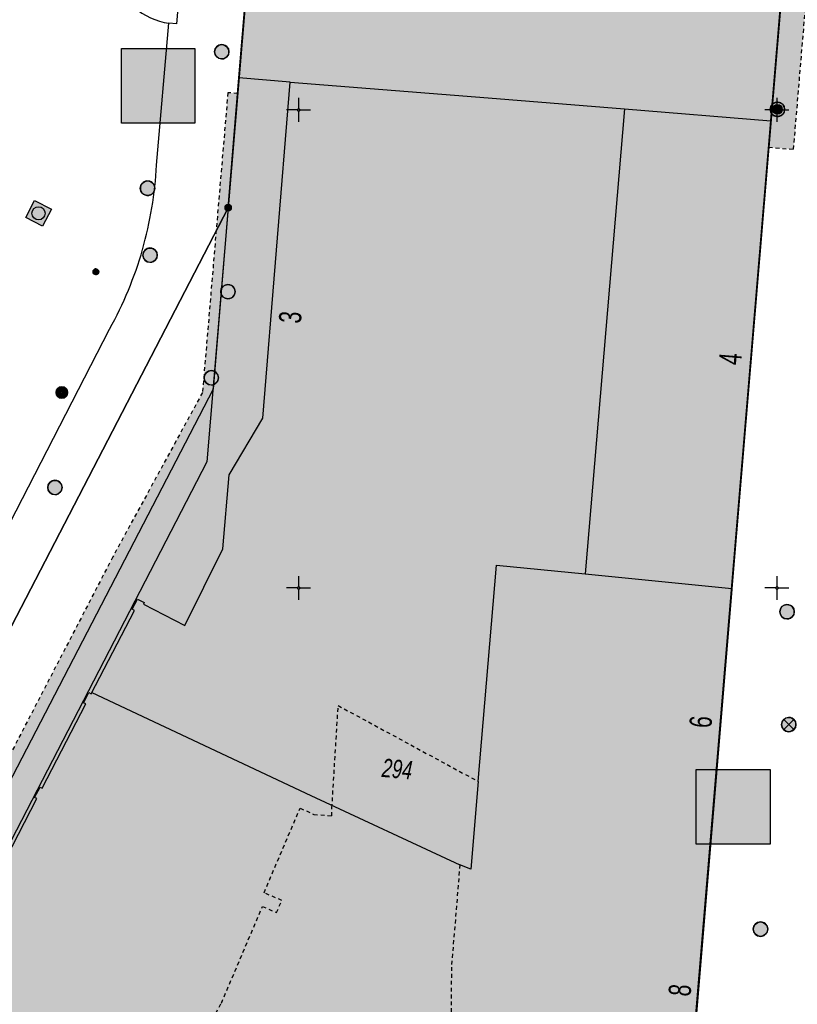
# Model space of a CAD drawing. Header units: metres. Extents: x 2695560 to 2696939, y 1260491 to 1262050.
# Tile 984 of 1005: x 2696786 to 2696827, y 1261603 to 1261655. Entities that reach past the tile are written whole.
import ezdxf

# ---------------------------------------------------------------- set-up
doc = ezdxf.new("R2010")
doc.units = ezdxf.units.M
doc.linetypes.add('AUSGEZOGEN', pattern=[0])
doc.linetypes.add('VERDECKT2_S2', pattern=[0.36, 0.2, -0.16])
for name, color, linetype in [('XR$1$AV_Flächen (EO)', 7, 'AUSGEZOGEN'), ('XR$1$AV_Gebäudeflächen (BB)', 7, 'AUSGEZOGEN'), ('XR$1$AV_Gebäudeflächen (EO)', 7, 'AUSGEZOGEN'), ('XR$1$AV_Grenzpunkte', 7, 'AUSGEZOGEN'), ('XR$1$AV_Haus-Nr.', 7, 'AUSGEZOGEN'), ('XR$1$AV_Koordinatennetzpunkte', 7, 'AUSGEZOGEN'), ('XR$1$AV_Linien (BB)', 7, 'AUSGEZOGEN'), ('XR$1$AV_Linien (EO)', 7, 'AUSGEZOGEN'), ('XR$1$AV_Versicherung-Nr.', 7, 'AUSGEZOGEN'), ('XR$1$AW_LK_Schachtdeckel', 24, 'AUSGEZOGEN'), ('XR$1$AW_LK_Zwischenpunkt', 24, 'AUSGEZOGEN'), ('XR$1$EW_LK_Bauwerk_FL_Linie_Punkt', 1, 'AUSGEZOGEN'), ('XR$1$EW_LK_Knoten', 1, 'AUSGEZOGEN'), ('XR$1$Liegenschaftsgrenzen', 7, 'AUSGEZOGEN'), ('XR$1$PFAV', 255, 'AUSGEZOGEN'), ('XR$1$PFAW', 255, 'AUSGEZOGEN'), ('XR$1$PFEW', 255, 'AUSGEZOGEN'), ('XR$1$PFWA', 255, 'AUSGEZOGEN'), ('XR$1$RP_Abstandslinie', 7, 'AUSGEZOGEN'), ('XR$1$WA_LK_Hydrant', 171, 'AUSGEZOGEN')]:
    doc.layers.add(name, color=color, linetype=linetype)
doc.styles.add('ARIAL', font='arial.ttf')

# ---------------------------------------------------------------- blocks, each defined once
blk = doc.blocks.new('COMPLEXOBJECT_22')
at = {"layer": 'XR$1$AV_Linien (BB)', "color": 7, "linetype": 'AUSGEZOGEN', "transparency": 33554687}
blk.add_lwpolyline([(6763.35, 11581.2), (6796.32, 11644.88), (6796.886, 11651.676)], dxfattribs=at)
blk = doc.blocks.new('COMPLEXOBJECT_27')
at = {"layer": 'XR$1$AV_Linien (BB)', "color": 7, "linetype": 'AUSGEZOGEN', "transparency": 33554687}
blk.add_lwpolyline([(6793.989, 11658.885), (6793.626, 11654.492), (6793.227, 11654.527)], dxfattribs=at)
for centre, radius, start, end in [((6786.062, 11659.498), 7.95, 10.8411, 29.016), ((6786.086, 11659.496), 7.927, 355.5775, 10.8845)]:
    blk.add_arc(centre, radius, start, end, dxfattribs=at)
blk = doc.blocks.new('COMPLEXOBJECT_28')
at = {"layer": 'XR$1$AV_Linien (BB)', "color": 7, "linetype": 'AUSGEZOGEN', "transparency": 33554687}
blk.add_line((6790.208, 11658.38), (6790.509, 11659.702), dxfattribs=at)
for centre, radius, start, end in [((6798.258, 11657.072), 8.184, 129.8544, 161.2512), ((6793.761, 11658.054), 3.567, 174.7549, 228.7428), ((6793.76, 11658.055), 3.568, 228.7582, 261.4082)]:
    blk.add_arc(centre, radius, start, end, dxfattribs=at)
blk = doc.blocks.new('COMPLEXOBJECT_758')
at = {"layer": 'XR$1$AV_Linien (BB)', "color": 7, "linetype": 'AUSGEZOGEN', "transparency": 33554687}
for p, q in [((6792.581, 11647.102), (6793.227, 11654.527)), ((6761.183, 11582.272), (6790.125, 11638.54))]:
    blk.add_line(p, q, dxfattribs=at)
for centre, radius, start, end in [((6771.576, 11648.334), 21.041, 344.4405, 356.6433), ((6772.87, 11648.128), 19.74, 330.942, 344.0106)]:
    blk.add_arc(centre, radius, start, end, dxfattribs=at)
blk = doc.blocks.new('COMPLEXOBJECT_1240')
at = {"layer": 'XR$1$Liegenschaftsgrenzen', "color": 7, "linetype": 'AUSGEZOGEN', "transparency": 33554687}
blk.add_lwpolyline([(6797.89, 11663.71), (6796.32, 11644.88), (6763.35, 11581.2)], dxfattribs=at)
blk = doc.blocks.new('COMPLEXOBJECT_1423')
at = {"layer": 'XR$1$Liegenschaftsgrenzen', "color": 7, "linetype": 'AUSGEZOGEN', "transparency": 33554687}
blk.add_line((6818.23, 11572.44), (6825.69, 11661.37), dxfattribs=at)
blk = doc.blocks.new('BAV15')
at = {"layer": 'XR$1$PFAV', "transparency": 33554687}
blk.add_hatch(color=7, dxfattribs=at).paths.add_polyline_path([(0.5, 0), (0.49, 0.1), (0.46, 0.2), (0.41, 0.29), (0.34, 0.36), (0.26, 0.42), (0.17, 0.47), (0.08, 0.49), (-0.03, 0.5), (-0.13, 0.48), (-0.22, 0.45), (-0.31, 0.4), (-0.38, 0.33), (-0.44, 0.24), (-0.48, 0.15), (-0.5, 0.05), (-0.5, -0.05), (-0.48, -0.15), (-0.44, -0.24), (-0.38, -0.33), (-0.31, -0.4), (-0.22, -0.45), (-0.13, -0.48), (-0.03, -0.5), (0.08, -0.49), (0.17, -0.47), (0.26, -0.42), (0.34, -0.36), (0.41, -0.29), (0.46, -0.2), (0.49, -0.1)])
at = {"color": 7, "transparency": 33554687}
for start, end in [(90, 270), (270, 90)]:
    blk.add_arc((0, 0), 0.5, start, end, dxfattribs=at)
at = {"layer": 'XR$1$PFAV', "transparency": 33554687}
blk.add_circle((0, 0), 0.5, dxfattribs=at)
blk = doc.blocks.new('BAV2041')
at = {"color": 7, "transparency": 33554687}
for p, q in [((0, 0.5), (0, 0.05)), ((-0.05, 0), (-0.5, 0)), ((0.05, 0), (0.5, 0)), ((0, -0.05), (0, -0.5))]:
    blk.add_line(p, q, dxfattribs=at)
blk.add_circle((0, 0), 0.05, dxfattribs=at)
for start, end in [(90, 270), (270, 90)]:
    blk.add_arc((0, 0), 0.05, start, end, dxfattribs=at)
blk = doc.blocks.new('BAW2082')
at = {"layer": 'XR$1$PFAW', "transparency": 33554687}
blk.add_hatch(color=7, dxfattribs=at).paths.add_polyline_path([(0.509, -0.003), (0.499, 0.098), (0.469, 0.194), (0.42, 0.283), (0.354, 0.359), (0.274, 0.421), (0.183, 0.466), (0.085, 0.491), (-0.016, 0.496), (-0.116, 0.481), (-0.211, 0.446), (-0.297, 0.392), (-0.37, 0.323), (-0.428, 0.24), (-0.468, 0.147), (-0.488, 0.047), (-0.488, -0.054), (-0.468, -0.153), (-0.428, -0.246), (-0.37, -0.329), (-0.297, -0.398), (-0.211, -0.452), (-0.116, -0.487), (-0.016, -0.502), (0.085, -0.497), (0.183, -0.472), (0.274, -0.427), (0.354, -0.366), (0.42, -0.289), (0.469, -0.2), (0.499, -0.104)])
at = {"transparency": 33554687}
for start, end in [(91.19481, 268.80519), (268.80519, 91.19481)]:
    blk.add_arc((0.01, 0), 0.5, start, end, dxfattribs=at)
at = {"layer": 'XR$1$PFAW', "transparency": 33554687}
blk.add_circle((0.009, -0.003), 0.5, dxfattribs=at)
blk = doc.blocks.new('BAW2087')
at = {"lineweight": 25, "true_color": 0x000000, "transparency": 33554687}
h = blk.add_hatch(color=18, dxfattribs=at)
h.paths.add_polyline_path([(-0.5, 0.5), (-0.5, -0.5), (0.5, -0.5), (0.5, 0.5)])
h.paths.add_polyline_path([(0.337, -0.069), (0.316, -0.136), (0.282, -0.196), (0.237, -0.249), (0.182, -0.292), (0.119, -0.322), (0.052, -0.34), (-0.017, -0.343), (-0.086, -0.333), (-0.151, -0.309), (-0.21, -0.272), (-0.261, -0.224), (-0.301, -0.167), (-0.328, -0.103), (-0.342, -0.035), (-0.342, 0.035), (-0.328, 0.103), (-0.301, 0.167), (-0.261, 0.224), (-0.21, 0.272), (-0.151, 0.309), (-0.086, 0.333), (-0.017, 0.343), (0.052, 0.34), (0.119, 0.322), (0.182, 0.292), (0.237, 0.249), (0.282, 0.196), (0.316, 0.136), (0.337, 0.069), (0.344, 0)], flags=16)
at = {"layer": 'XR$1$PFAW', "lineweight": 25, "transparency": 33554687}
blk.add_hatch(color=7, dxfattribs=at).paths.add_polyline_path([(0.344, 0), (0.337, 0.069), (0.316, 0.136), (0.282, 0.196), (0.237, 0.249), (0.182, 0.292), (0.119, 0.322), (0.052, 0.34), (-0.017, 0.343), (-0.086, 0.333), (-0.151, 0.309), (-0.21, 0.272), (-0.261, 0.224), (-0.301, 0.167), (-0.328, 0.103), (-0.342, 0.035), (-0.342, -0.035), (-0.328, -0.103), (-0.301, -0.167), (-0.261, -0.224), (-0.21, -0.272), (-0.151, -0.309), (-0.086, -0.333), (-0.017, -0.343), (0.052, -0.34), (0.119, -0.322), (0.182, -0.292), (0.237, -0.249), (0.282, -0.196), (0.316, -0.136), (0.337, -0.069)])
at = {"lineweight": 25, "transparency": 33554687}
for p, q in [((-0.5, 0.5, 0.993), (0.5, 0.5, 0.993)), ((-0.5, -0.5, 0.993), (-0.5, 0.5, 0.993)), ((0.5, 0.5, 0.993), (0.5, -0.5, 0.993)), ((0.5, -0.5, 0.993), (-0.5, -0.5, 0.993))]:
    blk.add_line(p, q, dxfattribs=at)
blk.add_circle((0, 0), 0.344, dxfattribs=at)
at = {"layer": 'XR$1$PFAW', "lineweight": 25, "transparency": 33554687}
blk.add_line((-0.5, 0.5), (0.5, 0.5), dxfattribs=at)
at = {"layer": 'XR$1$PFAW', "color": 31, "lineweight": 25, "transparency": 33554687}
for p, q in [((-0.5, -0.5), (-0.5, 0.5)), ((0.5, 0.5), (0.5, -0.5)), ((0.5, -0.5), (-0.5, -0.5))]:
    blk.add_line(p, q, dxfattribs=at)
at = {"layer": 'XR$1$PFAW', "lineweight": 25, "transparency": 33554687}
blk.add_circle((0, 0), 0.344, dxfattribs=at)
blk = doc.blocks.new('BAW2088')
at = {"layer": 'XR$1$PFAW', "transparency": 33554687}
blk.add_hatch(color=253, dxfattribs=at).paths.add_polyline_path([(0.51, 0), (0.5, 0.101), (0.47, 0.197), (0.421, 0.286), (0.355, 0.362), (0.275, 0.424), (0.184, 0.469), (0.086, 0.494), (-0.015, 0.499), (-0.115, 0.484), (-0.21, 0.449), (-0.296, 0.395), (-0.369, 0.326), (-0.427, 0.243), (-0.467, 0.15), (-0.487, 0.051), (-0.487, -0.051), (-0.467, -0.15), (-0.427, -0.243), (-0.369, -0.326), (-0.296, -0.395), (-0.21, -0.449), (-0.115, -0.484), (-0.015, -0.499), (0.086, -0.494), (0.184, -0.469), (0.275, -0.424), (0.355, -0.362), (0.421, -0.286), (0.47, -0.197), (0.5, -0.101)])
at = {"transparency": 33554687}
for start, end in [(91.19481, 268.80519), (268.80519, 91.19481)]:
    blk.add_arc((0.01, 0), 0.5, start, end, dxfattribs=at)
at = {"layer": 'XR$1$PFAW', "transparency": 33554687}
blk.add_circle((0.01, 0), 0.5, dxfattribs=at)
blk = doc.blocks.new('BWA2009')
at = {"true_color": 0x000000, "transparency": 33554687}
blk.add_hatch(color=18, dxfattribs=at).paths.add_polyline_path([(0.333, 0), (0.327, 0.067), (0.306, 0.131), (0.274, 0.19), (0.23, 0.242), (0.176, 0.283), (0.116, 0.313), (0.05, 0.329), (-0.017, 0.333), (-0.084, 0.323), (-0.147, 0.299), (-0.204, 0.264), (-0.253, 0.217), (-0.291, 0.162), (-0.318, 0.1), (-0.332, 0.034), (-0.332, -0.034), (-0.318, -0.1), (-0.291, -0.162), (-0.253, -0.217), (-0.204, -0.264), (-0.147, -0.299), (-0.084, -0.323), (-0.017, -0.333), (0.05, -0.329), (0.116, -0.313), (0.176, -0.283), (0.23, -0.242), (0.274, -0.19), (0.306, -0.131), (0.327, -0.067)])
at = {"layer": 'XR$1$PFWA', "transparency": 33554687}
blk.add_hatch(color=7, dxfattribs=at).paths.add_polyline_path([(0.5, 0), (0.49, 0.101), (0.459, 0.197), (0.41, 0.286), (0.344, 0.362), (0.264, 0.424), (0.174, 0.469), (0.076, 0.494), (-0.025, 0.499), (-0.125, 0.484), (-0.22, 0.449), (-0.306, 0.395), (-0.379, 0.326), (-0.437, 0.243), (-0.477, 0.15), (-0.497, 0.051), (-0.497, -0.051), (-0.477, -0.15), (-0.437, -0.243), (-0.379, -0.326), (-0.306, -0.395), (-0.22, -0.449), (-0.125, -0.484), (-0.025, -0.499), (0.076, -0.494), (0.174, -0.469), (0.264, -0.424), (0.344, -0.362), (0.41, -0.286), (0.459, -0.197), (0.49, -0.101)])
at = {"transparency": 33554687}
blk.add_circle((0, 0), 0.333, dxfattribs=at)
for start, end in [(90, 180), (180, 270), (0, 90), (270, 0)]:
    blk.add_arc((0, 0), 0.5, start, end, dxfattribs=at)
at = {"layer": 'XR$1$PFWA', "transparency": 33554687}
blk.add_circle((0, 0), 0.5, dxfattribs=at)
blk = doc.blocks.new('BEW15')
at = {"layer": 'XR$1$PFEW', "transparency": 33554687}
h = blk.add_hatch(color=7, dxfattribs=at)
h.paths.add_polyline_path([(-0.5, 0), (-0.497, -0.05), (-0.489, -0.1), (-0.477, -0.15), (-0.459, -0.197), (-0.437, -0.242), (-0.41, -0.285), (-0.379, -0.326), (-0.344, -0.362), (-0.306, -0.395), (-0.264, -0.424), (-0.22, -0.449), (-0.173, -0.469), (-0.125, -0.484), (-0.075, -0.494), (-0.025, -0.499), (0.026, -0.499), (0.076, -0.494), (0.126, -0.484), (0.174, -0.469), (0.22, -0.449), (0.265, -0.424), (0.306, -0.395), (0.345, -0.362), (0.38, -0.326), (0.411, -0.285), (0.437, -0.242), (0.46, -0.197), (0.477, -0.15), (0.49, -0.1), (0.498, -0.05), (0.5, 0), (0.498, 0.051), (0.49, 0.101), (0.477, 0.15), (0.46, 0.197), (0.437, 0.243), (0.411, 0.286), (0.38, 0.326), (0.345, 0.363), (0.306, 0.396), (0.265, 0.424), (0.22, 0.449), (0.174, 0.469), (0.126, 0.484), (0.076, 0.494), (0.026, 0.5), (-0.025, 0.5), (-0.075, 0.494), (-0.125, 0.484), (-0.173, 0.469), (-0.22, 0.449), (-0.264, 0.424), (-0.306, 0.396), (-0.344, 0.363), (-0.379, 0.326), (-0.41, 0.286), (-0.437, 0.243), (-0.459, 0.197), (-0.477, 0.15), (-0.489, 0.101), (-0.497, 0.051)])
h.paths.add_polyline_path([(0.01, 0.001), (0.01, 0), (0.01, -0.001), (0.01, -0.002), (0.01, -0.003), (0.009, -0.004), (0.009, -0.005), (0.009, -0.006), (0.008, -0.006), (0.007, -0.007), (0.006, -0.008), (0.006, -0.008), (0.005, -0.009), (0.004, -0.009), (0.003, -0.01), (0.002, -0.01), (0.001, -0.01), (0, -0.01), (-0.001, -0.01), (-0.002, -0.01), (-0.003, -0.009), (-0.004, -0.009), (-0.005, -0.008), (-0.006, -0.008), (-0.007, -0.007), (-0.007, -0.006), (-0.008, -0.006), (-0.008, -0.005), (-0.009, -0.004), (-0.009, -0.003), (-0.009, -0.002), (-0.01, -0.001), (-0.01, 0), (-0.01, 0.001), (-0.009, 0.002), (-0.009, 0.003), (-0.009, 0.004), (-0.008, 0.005), (-0.008, 0.006), (-0.007, 0.007), (-0.007, 0.007), (-0.006, 0.008), (-0.005, 0.009), (-0.004, 0.009), (-0.003, 0.01), (-0.002, 0.01), (-0.001, 0.01), (0, 0.01), (0.001, 0.01), (0.002, 0.01), (0.003, 0.01), (0.004, 0.01), (0.005, 0.009), (0.006, 0.009), (0.006, 0.008), (0.007, 0.007), (0.008, 0.007), (0.009, 0.006), (0.009, 0.005), (0.009, 0.004), (0.01, 0.003), (0.01, 0.002)], flags=16)
at = {"color": 1, "transparency": 33554687}
for start, end in [(0, 180), (180, 0)]:
    blk.add_arc((0, 0), 0.5, start, end, dxfattribs=at)
at = {"layer": 'XR$1$PFEW', "transparency": 33554687}
blk.add_circle((0, 0), 0.5, dxfattribs=at)
blk = doc.blocks.new('BEWLP2549_S')
at = {"layer": 'XR$1$PFEW', "transparency": 33554687}
blk.add_hatch(color=7, dxfattribs=at).paths.add_polyline_path([(0.5, 0), (0.49, 0.101), (0.459, 0.197), (0.41, 0.286), (0.344, 0.362), (0.264, 0.424), (0.174, 0.469), (0.076, 0.494), (-0.025, 0.499), (-0.125, 0.484), (-0.22, 0.449), (-0.306, 0.395), (-0.379, 0.326), (-0.437, 0.243), (-0.477, 0.15), (-0.497, 0.051), (-0.497, -0.051), (-0.477, -0.15), (-0.437, -0.243), (-0.379, -0.326), (-0.306, -0.395), (-0.22, -0.449), (-0.125, -0.484), (-0.025, -0.499), (0.076, -0.494), (0.174, -0.469), (0.264, -0.424), (0.344, -0.362), (0.41, -0.286), (0.459, -0.197), (0.49, -0.101)])
at = {"color": 1, "transparency": 33554687}
for p, q in [((0.354, -0.354), (-0.354, 0.354)), ((-0.354, -0.354), (0.354, 0.354))]:
    blk.add_line(p, q, dxfattribs=at)
for start, end in [(91.38095, 268.61905), (268.61905, 91.38095)]:
    blk.add_arc((0, 0), 0.5, start, end, dxfattribs=at)
at = {"layer": 'XR$1$PFEW', "transparency": 33554687}
blk.add_circle((0, 0), 0.5, dxfattribs=at)

msp = doc.modelspace()

# ---------------------------------------------------------------- hatches: boundary and pattern name
at = {"transparency": 33554687}
for points in [[(2696791.724, 1261653.011), (2696791.724, 1261649.112), (2696795.55, 1261649.112), (2696795.55, 1261653.011)], [(2696814.636, 1261637.388), (2696814.636, 1261636.018), (2696820.188, 1261636.018), (2696820.188, 1261637.388)], [(2696821.743, 1261615.311), (2696821.743, 1261611.409), (2696825.614, 1261611.409), (2696825.614, 1261615.311)], [(2696807.196, 1261610.808), (2696807.196, 1261609.438), (2696812.748, 1261609.438), (2696812.748, 1261610.808)]]:
    msp.add_hatch(color=7, dxfattribs=at).paths.add_polyline_path(points)
at = {"layer": 'XR$1$AV_Gebäudeflächen (BB)', "true_color": 0xd2d2d2, "transparency": 33554687}
for points in [[(2696826.66, 1261661.18), (2696798.873, 1261663.672), (2696798.86, 1261663.52), (2696798.723, 1261661.878), (2696797.874, 1261651.694), (2696797.856, 1261651.486), (2696800.527, 1261651.261), (2696810.875, 1261650.437), (2696818.002, 1261649.856), (2696825.658, 1261649.232)], [(2696785.155, 1261564.707), (2696785.596, 1261564.718), (2696785.594, 1261564.804), (2696811.467, 1261565.444), (2696811.469, 1261565.359), (2696811.91, 1261565.37), (2696811.782, 1261569.331), (2696816.113, 1261569.387), (2696816.732, 1261572.724), (2696819.226, 1261572.508), (2696820.817, 1261591.663), (2696807.655, 1261592.776), (2696806.53, 1261579.427), (2696809.72, 1261579.145), (2696810.715, 1261579.057), (2696810.49, 1261576.427), (2696808.504, 1261576.384), (2696808.68, 1261578.206), (2696807.122, 1261578.356), (2696806.929, 1261576.355), (2696806.914, 1261576.195), (2696789.631, 1261575.686), (2696786.64, 1261577.238), (2696799.41, 1261601.945), (2696801.568, 1261601.006), (2696808.556, 1261598.044), (2696809.216, 1261597.746), (2696821.271, 1261596.701), (2696823.612, 1261624.745), (2696823.616, 1261624.791), (2696815.954, 1261625.547), (2696818.002, 1261649.856), (2696810.875, 1261650.437), (2696800.527, 1261651.261), (2696799.102, 1261633.688), (2696797.348, 1261630.729), (2696797.016, 1261626.864), (2696795.024, 1261622.846), (2696792.86, 1261623.959), (2696792.905, 1261624.048), (2696792.549, 1261624.231), (2696792.273, 1261623.698), (2696792.388, 1261623.638), (2696790.13, 1261619.278), (2696790.015, 1261619.338), (2696789.739, 1261618.805), (2696789.854, 1261618.745), (2696787.573, 1261614.341), (2696787.458, 1261614.401), (2696787.177, 1261613.859), (2696787.293, 1261613.799), (2696785.026, 1261609.422), (2696784.91, 1261609.481), (2696784.303, 1261608.309), (2696784.418, 1261608.249), (2696783.223, 1261605.941), (2696783.107, 1261606), (2696782.827, 1261605.459), (2696782.942, 1261605.399), (2696781.383, 1261602.389), (2696781.268, 1261602.449), (2696780.992, 1261601.916), (2696781.107, 1261601.856), (2696779.553, 1261598.855), (2696779.437, 1261598.914), (2696779.161, 1261598.382), (2696779.282, 1261598.331), (2696777.718, 1261595.312), (2696777.602, 1261595.371), (2696777.327, 1261594.839), (2696777.442, 1261594.779), (2696775.878, 1261591.76), (2696775.763, 1261591.819), (2696775.487, 1261591.287), (2696775.602, 1261591.227), (2696774.039, 1261588.208), (2696773.923, 1261588.268), (2696773.647, 1261587.735), (2696773.763, 1261587.675), (2696772.199, 1261584.656), (2696772.084, 1261584.716), (2696771.808, 1261584.183), (2696771.923, 1261584.123), (2696770.355, 1261581.095), (2696770.24, 1261581.155), (2696769.964, 1261580.622), (2696770.079, 1261580.562), (2696768.516, 1261577.543), (2696768.4, 1261577.603), (2696768.124, 1261577.07), (2696768.24, 1261577.01), (2696767.049, 1261574.711), (2696766.933, 1261574.77), (2696766.321, 1261573.589), (2696764.39, 1261569.86), (2696776.38, 1261563.65), (2696776.81, 1261564.5), (2696777.026, 1261564.868), (2696785.147, 1261565.028)], [(2696818.002, 1261649.856), (2696815.954, 1261625.547), (2696823.616, 1261624.791), (2696825.542, 1261647.857), (2696825.658, 1261649.232)]]:
    msp.add_hatch(color=254, dxfattribs=at).paths.add_polyline_path(points)
at = {"layer": 'XR$1$AV_Gebäudeflächen (EO)', "true_color": 0xebebeb, "transparency": 33554687}
for points in [[(2696798.873, 1261663.672), (2696826.66, 1261661.18), (2696825.542, 1261647.857), (2696826.842, 1261647.748), (2696828.063, 1261662.359), (2696801.49, 1261664.638), (2696797.688, 1261664.868), (2696797.378, 1261661.99), (2696798.723, 1261661.878), (2696798.86, 1261663.52)], [(2696764.39, 1261569.86), (2696766.933, 1261574.77), (2696767.049, 1261574.711), (2696768.24, 1261577.01), (2696768.124, 1261577.07), (2696768.4, 1261577.603), (2696768.516, 1261577.543), (2696770.079, 1261580.562), (2696769.964, 1261580.622), (2696770.24, 1261581.155), (2696770.355, 1261581.095), (2696771.923, 1261584.123), (2696771.808, 1261584.183), (2696772.084, 1261584.716), (2696772.199, 1261584.656), (2696773.763, 1261587.675), (2696773.647, 1261587.735), (2696773.923, 1261588.268), (2696774.039, 1261588.208), (2696775.602, 1261591.227), (2696775.487, 1261591.287), (2696775.763, 1261591.819), (2696775.878, 1261591.76), (2696777.442, 1261594.779), (2696777.327, 1261594.839), (2696777.602, 1261595.371), (2696777.718, 1261595.312), (2696779.282, 1261598.331), (2696779.161, 1261598.382), (2696779.437, 1261598.914), (2696779.553, 1261598.855), (2696781.107, 1261601.856), (2696780.992, 1261601.916), (2696781.268, 1261602.449), (2696781.383, 1261602.389), (2696782.942, 1261605.399), (2696782.827, 1261605.459), (2696783.107, 1261606), (2696783.223, 1261605.941), (2696784.418, 1261608.249), (2696784.303, 1261608.309), (2696784.91, 1261609.481), (2696785.026, 1261609.422), (2696787.293, 1261613.799), (2696787.177, 1261613.859), (2696787.458, 1261614.401), (2696787.573, 1261614.341), (2696789.854, 1261618.745), (2696789.739, 1261618.805), (2696790.015, 1261619.338), (2696790.13, 1261619.278), (2696792.388, 1261623.638), (2696792.273, 1261623.698), (2696792.549, 1261624.231), (2696792.905, 1261624.048), (2696792.86, 1261623.959), (2696795.024, 1261622.846), (2696797.016, 1261626.864), (2696797.348, 1261630.729), (2696799.102, 1261633.688), (2696800.527, 1261651.261), (2696797.856, 1261651.486), (2696797.788, 1261650.663), (2696797.276, 1261650.706), (2696795.946, 1261635.025), (2696791.26, 1261626.435), (2696779.126, 1261603.056), (2696764.615, 1261575.093), (2696764.953, 1261574.922), (2696762.767, 1261570.614), (2696764.355, 1261569.792)]]:
    msp.add_hatch(color=7, dxfattribs=at).paths.add_polyline_path(points)

# ---------------------------------------------------------------- linework, layer by layer
at = {"color": 24, "lineweight": -3, "transparency": 33554687}
for points in [[(2696791.724, 1261653.011), (2696795.55, 1261653.011), (2696795.55, 1261649.112), (2696791.724, 1261649.112), (2696791.724, 1261653.011)], [(2696821.743, 1261615.311), (2696825.614, 1261615.311), (2696825.614, 1261611.409), (2696821.743, 1261611.409), (2696821.743, 1261615.311)]]:
    msp.add_lwpolyline(points, close=True, dxfattribs=at)
at = {"layer": 'XR$1$AV_Flächen (EO)', "color": 7, "linetype": 'VERDECKT2_S2', "transparency": 33554687}
for points in [[(2696825.542, 1261647.857), (2696826.842, 1261647.748), (2696828.063, 1261662.359), (2696801.49, 1261664.638), (2696797.688, 1261664.868), (2696797.378, 1261661.99), (2696798.723, 1261661.878)], [(2696797.856, 1261651.486), (2696797.788, 1261650.663), (2696797.276, 1261650.706), (2696795.946, 1261635.025), (2696791.26, 1261626.435), (2696779.126, 1261603.056), (2696764.615, 1261575.093), (2696764.953, 1261574.922), (2696762.767, 1261570.614), (2696764.355, 1261569.792)]]:
    msp.add_lwpolyline(points, dxfattribs=at)
at = {"layer": 'XR$1$AV_Flächen (EO)', "color": 7, "linetype": 'AUSGEZOGEN', "transparency": 33554687}
for points in [[(2696798.873, 1261663.672), (2696826.66, 1261661.18), (2696825.542, 1261647.857)], [(2696785.026, 1261609.422), (2696787.293, 1261613.799), (2696787.177, 1261613.859), (2696787.458, 1261614.401), (2696787.573, 1261614.341), (2696789.854, 1261618.745), (2696789.739, 1261618.805), (2696790.015, 1261619.338), (2696790.13, 1261619.278), (2696792.388, 1261623.638), (2696792.273, 1261623.698), (2696792.549, 1261624.231), (2696792.905, 1261624.048), (2696792.86, 1261623.959), (2696795.024, 1261622.846), (2696797.016, 1261626.864), (2696797.348, 1261630.729), (2696799.102, 1261633.688), (2696800.527, 1261651.261), (2696797.856, 1261651.486)]]:
    msp.add_lwpolyline(points, dxfattribs=at)
at = {"layer": 'XR$1$AV_Linien (BB)', "color": 7, "linetype": 'AUSGEZOGEN', "transparency": 33554687}
for p, q in [((2696826.66, 1261661.18), (2696825.658, 1261649.232)), ((2696800.527, 1261651.261), (2696797.856, 1261651.486)), ((2696818.002, 1261649.856), (2696825.658, 1261649.232))]:
    msp.add_line(p, q, dxfattribs=at)
for points in [[(2696797.856, 1261651.486), (2696797.874, 1261651.694), (2696798.723, 1261661.878), (2696798.86, 1261663.52), (2696798.873, 1261663.672), (2696826.66, 1261661.18)], [(2696785.026, 1261609.422), (2696787.293, 1261613.799), (2696787.177, 1261613.859), (2696787.458, 1261614.401), (2696787.573, 1261614.341), (2696789.854, 1261618.745), (2696789.739, 1261618.805), (2696790.015, 1261619.338), (2696790.13, 1261619.278), (2696792.388, 1261623.638), (2696792.273, 1261623.698), (2696792.549, 1261624.231), (2696792.905, 1261624.048), (2696792.86, 1261623.959), (2696795.024, 1261622.846), (2696797.016, 1261626.864), (2696797.348, 1261630.729), (2696799.102, 1261633.688), (2696800.527, 1261651.261)], [(2696800.527, 1261651.261), (2696810.875, 1261650.437), (2696818.002, 1261649.856)], [(2696818.002, 1261649.856), (2696815.954, 1261625.547), (2696823.616, 1261624.791)], [(2696825.658, 1261649.232), (2696825.542, 1261647.857), (2696823.616, 1261624.791)], [(2696823.616, 1261624.791), (2696823.612, 1261624.745), (2696821.271, 1261596.701)]]:
    msp.add_lwpolyline(points, dxfattribs=at)
at = {"layer": 'XR$1$AV_Linien (EO)', "color": 7, "linetype": 'AUSGEZOGEN', "transparency": 33554687}
for points in [[(2696797.856, 1261651.486), (2696796.51, 1261635.205), (2696780.637, 1261604.616), (2696782.135, 1261603.84)], [(2696810.352, 1261614.697), (2696811.316, 1261626.005), (2696815.954, 1261625.547)], [(2696790.165, 1261619.346), (2696801.614, 1261613.966), (2696809.4, 1261610.34)], [(2696810.352, 1261614.697), (2696809.977, 1261610.112), (2696809.4, 1261610.34)]]:
    msp.add_lwpolyline(points, dxfattribs=at)
at = {"layer": 'XR$1$AV_Linien (EO)', "color": 7, "linetype": 'VERDECKT2_S2', "transparency": 33554687}
for points in [[(2696802.713, 1261613.299), (2696803.04, 1261618.661), (2696810.352, 1261614.697)], [(2696786.64, 1261577.238), (2696785.211, 1261577.98), (2696788.473, 1261584.302), (2696789.787, 1261583.624), (2696793.833, 1261591.428), (2696791.272, 1261592.788), (2696796.938, 1261603.102), (2696799.085, 1261608.162), (2696799.815, 1261607.839), (2696800.099, 1261608.475), (2696799.165, 1261608.872), (2696801.05, 1261613.3), (2696801.767, 1261612.973), (2696802.706, 1261612.888), (2696802.713, 1261613.299)], [(2696809.4, 1261610.34), (2696808.959, 1261604.991), (2696808.94, 1261602.362)]]:
    msp.add_lwpolyline(points, dxfattribs=at)
at = {"layer": 'XR$1$RP_Abstandslinie', "color": 7, "linetype": 'AUSGEZOGEN', "transparency": 33554687}
msp.add_line((2696798.86, 1261663.52), (2696796.18, 1261631.4), dxfattribs=at)
for points in [[(2696819.21, 1261572.41), (2696822.9, 1261616.34), (2696826.66, 1261661.18)], [(2696796.18, 1261631.4), (2696780.02, 1261600.17), (2696766.907, 1261574.825)]]:
    msp.add_lwpolyline(points, dxfattribs=at)

# ---------------------------------------------------------------- block references
at = {"layer": 'XR$1$AV_Grenzpunkte', "color": 7, "linetype": 'AUSGEZOGEN', "lineweight": -3, "transparency": 33554687, "xscale": 0.3249999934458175, "yscale": 0.3249999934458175}
msp.add_blockref('BAV15', (2696797.29, 1261644.69), dxfattribs=at)
at = {"layer": 'XR$1$AV_Koordinatennetzpunkte', "color": 7, "linetype": 'AUSGEZOGEN', "lineweight": -3, "transparency": 33554687, "xscale": 1.25, "yscale": 1.25}
for p in [(2696800.97, 1261649.81), (2696825.97, 1261649.81), (2696800.97, 1261624.81), (2696825.97, 1261624.81)]:
    msp.add_blockref('BAV2041', p, dxfattribs=at)
at = {"layer": 'XR$1$AV_Linien (BB)', "color": 7, "linetype": 'AUSGEZOGEN', "lineweight": -3, "transparency": 33554687}
for name in ['COMPLEXOBJECT_28', 'COMPLEXOBJECT_27', 'COMPLEXOBJECT_758', 'COMPLEXOBJECT_22']:
    msp.add_blockref(name, (2690000.97, 1249999.81), dxfattribs=at)
at = {"layer": 'XR$1$AW_LK_Schachtdeckel', "color": 24, "linetype": 'AUSGEZOGEN', "lineweight": -3, "transparency": 33554687}
for name, p, xscale, yscale in [('BAW2082', (2696796.95, 1261652.85), 0.7499999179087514, 0.7499999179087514), ('BAW2082', (2696793.203, 1261642.213), 0.7499999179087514, 0.7499999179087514), ('BAW2082', (2696797.272, 1261640.305), 0.7499999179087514, 0.7499999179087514), ('BAW2082', (2696796.4, 1261635.801), 0.7499999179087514, 0.7499999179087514), ('BAW2082', (2696788.23, 1261630.066), 0.7499999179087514, 0.7499999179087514), ('BAW2088', (2696826.492, 1261623.57), 0.7578193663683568, 0.7578193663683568), ('BAW2088', (2696825.104, 1261606.972), 0.7578193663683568, 0.7578193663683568)]:
    msp.add_blockref(name, p, dxfattribs=dict(at, xscale=xscale, yscale=yscale))
at = {"layer": 'XR$1$AW_LK_Schachtdeckel', "color": 24, "linetype": 'AUSGEZOGEN', "lineweight": -3, "transparency": 33554687, "xscale": 0.757819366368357, "yscale": 0.7578193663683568, "rotation": 263.793399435}
msp.add_blockref('BAW2088', (2696793.08, 1261645.721), dxfattribs=at)
at = {"layer": 'XR$1$AW_LK_Schachtdeckel', "color": 24, "linetype": 'AUSGEZOGEN', "lineweight": -3, "transparency": 33554687, "rotation": 62.622467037}
msp.add_blockref('BAW2087', (2696787.382, 1261644.402), dxfattribs=at)
at = {"layer": 'XR$1$AW_LK_Zwischenpunkt', "color": 24, "linetype": 'AUSGEZOGEN', "lineweight": -3, "transparency": 33554687, "xscale": 0.2999999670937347, "yscale": 0.2999999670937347, "rotation": 148.5173977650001}
msp.add_blockref('BAW2082', (2696790.38, 1261641.343), dxfattribs=at)
at = {"layer": 'XR$1$EW_LK_Bauwerk_FL_Linie_Punkt', "color": 1, "linetype": 'AUSGEZOGEN', "lineweight": -3, "transparency": 33554687, "xscale": 0.5999999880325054, "yscale": 0.5999999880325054}
msp.add_blockref('BEW15', (2696788.597, 1261635.029), dxfattribs=at)
at = {"layer": 'XR$1$EW_LK_Knoten', "color": 1, "linetype": 'AUSGEZOGEN', "lineweight": -3, "transparency": 33554687, "xscale": 0.749999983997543, "yscale": 0.749999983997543}
msp.add_blockref('BEWLP2549_S', (2696826.59, 1261617.668), dxfattribs=at)
at = {"layer": 'XR$1$Liegenschaftsgrenzen', "color": 7, "linetype": 'AUSGEZOGEN', "lineweight": -3, "transparency": 33554687}
for name in ['COMPLEXOBJECT_1240', 'COMPLEXOBJECT_1423']:
    msp.add_blockref(name, (2690000.97, 1249999.81), dxfattribs=at)
at = {"layer": 'XR$1$WA_LK_Hydrant', "color": 171, "linetype": 'AUSGEZOGEN', "lineweight": -3, "transparency": 33554687, "xscale": 0.7499999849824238, "yscale": 0.7499999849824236, "rotation": 176.409013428}
msp.add_blockref('BWA2009', (2696825.999, 1261649.836), dxfattribs=at)

# ---------------------------------------------------------------- texts
at = {"layer": 'XR$1$AV_Haus-Nr.', "color": 7, "transparency": 33554687, "char_height": 1.1621, "width": 1.02516, "style": 'ARIAL'}
for s, insert, attachment_point, rotation in [('\\W0.68;3', (2696799.954, 1261639.013), 2, 85.3623), ('\\W0.68;4', (2696824.113, 1261636.745), 8, 85.2219), ('\\W0.68;6', (2696822.583, 1261617.76), 8, 85.2219), ('\\W0.68;8', (2696821.492, 1261603.731), 8, 85.2219)]:
    msp.add_mtext(s, dxfattribs=dict(at, insert=insert, attachment_point=attachment_point, rotation=rotation))
at = {"layer": 'XR$1$AV_Versicherung-Nr.', "color": 7, "transparency": 33554687, "insert": (2696806.125, 1261615.341), "char_height": 0.96842, "width": 1.93301, "attachment_point": 5, "rotation": 354.8754, "style": 'ARIAL'}
msp.add_mtext('\\A1;{\\fArial|i1|b0;\\H0.968418;\\W0.700000;\\C7;294}\\P', dxfattribs=at)

doc.saveas('drawing.dxf')
